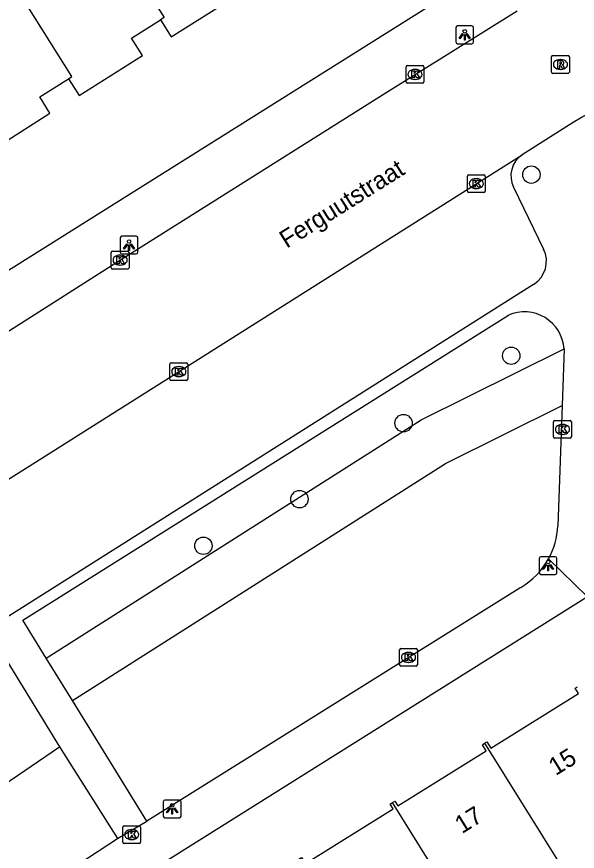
# Model space of a CAD drawing. Extents: x 160077 to 160945, y 386481 to 387498.
# Drawn here: x 160528.7 to 160560.27, y 386666.66 to 386713.63 of the extents above; entities that cross this region are included whole.
import ezdxf

# ---------------------------------------------------------------- set-up
doc = ezdxf.new("R2010")
doc.units = 0
for name, color, linetype in [('IMGEO_Boom', 7, 'Continuous'), ('IMGEO_Groenvoorziening', 7, 'Continuous'), ('IMGEO_Kolk', 7, 'Continuous'), ('IMGEO_Lichtpunt', 7, 'Continuous'), ('IMGEO_Openbare_ruimte_label', 7, 'Continuous'), ('IMGEO_Pand', 7, 'Continuous'), ('IMGEO_Pand_nummerreeks', 7, 'Continuous'), ('IMGEO_Rijbaan_lokaal_open', 7, 'Continuous'), ('IMGEO_Rioolput', 7, 'Continuous'), ('IMGEO_Voetpad_open', 7, 'Continuous')]:
    doc.layers.add(name, color=color, linetype=linetype)

msp = doc.modelspace()

# ---------------------------------------------------------------- linework, layer by layer
at = {"layer": 'IMGEO_Boom'}
for centre in [(160557.68, 386704.739), (160556.543, 386694.547), (160550.48, 386690.753), (160544.622, 386686.476), (160539.211, 386683.851)]:
    msp.add_circle(centre, 0.489, dxfattribs=at)
at = {"layer": 'IMGEO_Groenvoorziening'}
for points in [[(160530.361, 386677.523), (160551.473, 386690.934), (160559.522, 386694.929)], [(160531.832, 386675.141), (160552.845, 386688.489), (160559.409, 386691.747)], [(160525.953, 386669.033), (160531.114, 386672.544)]]:
    msp.add_lwpolyline(points, dxfattribs=at)
at = {"layer": 'IMGEO_Kolk'}
for p, q in [((160550.704, 386710.88), (160551.556, 386710.88)), ((160550.629, 386709.954), (160550.629, 386710.806)), ((160551.117, 386710.66), (160551.142, 386710.66)), ((160551.63, 386710.806), (160551.63, 386709.954)), ((160551.14, 386710.1), (160551.115, 386710.1)), ((160551.556, 386709.88), (160550.704, 386709.88)), ((160554.155, 386704.733), (160555.007, 386704.733)), ((160554.08, 386703.807), (160554.08, 386704.659)), ((160554.568, 386704.513), (160554.593, 386704.513)), ((160555.081, 386704.659), (160555.081, 386703.807)), ((160554.591, 386703.953), (160554.566, 386703.953)), ((160555.007, 386703.733), (160554.155, 386703.733)), ((160534.021, 386699.502), (160534.021, 386700.354)), ((160534.096, 386700.428), (160534.948, 386700.428)), ((160534.509, 386700.208), (160534.534, 386700.208)), ((160535.022, 386700.354), (160535.022, 386699.502)), ((160534.532, 386699.648), (160534.507, 386699.648)), ((160534.948, 386699.428), (160534.096, 386699.428)), ((160537.326, 386693.229), (160537.326, 386694.081)), ((160537.401, 386694.155), (160538.253, 386694.155)), ((160537.814, 386693.935), (160537.839, 386693.935)), ((160538.327, 386694.081), (160538.327, 386693.229)), ((160538.253, 386693.155), (160537.401, 386693.155)), ((160537.837, 386693.375), (160537.812, 386693.375)), ((160558.931, 386689.977), (160558.931, 386690.829)), ((160559.006, 386690.903), (160559.858, 386690.903)), ((160559.419, 386690.683), (160559.444, 386690.683)), ((160559.932, 386690.829), (160559.932, 386689.977)), ((160559.858, 386689.903), (160559.006, 386689.903)), ((160559.442, 386690.123), (160559.417, 386690.123)), ((160550.26, 386677.145), (160550.26, 386677.997)), ((160550.335, 386678.071), (160551.187, 386678.071)), ((160551.261, 386677.997), (160551.261, 386677.145)), ((160550.748, 386677.851), (160550.773, 386677.851)), ((160551.187, 386677.071), (160550.335, 386677.071)), ((160550.771, 386677.291), (160550.746, 386677.291)), ((160534.749, 386668.098), (160535.601, 386668.098)), ((160534.674, 386667.172), (160534.674, 386668.024)), ((160535.162, 386667.878), (160535.187, 386667.878)), ((160535.675, 386668.024), (160535.675, 386667.172)), ((160535.185, 386667.318), (160535.16, 386667.318)), ((160535.601, 386667.098), (160534.749, 386667.098))]:
    msp.add_line(p, q, dxfattribs=at)
for points in [[(160550.704, 386710.88), (160551.556, 386710.88)], [(160550.629, 386709.954), (160550.629, 386710.806)], [(160550.95, 386710.58), (160551.073, 386710.58), (160551.073, 386710.429), (160551.203, 386710.58), (160551.367, 386710.58), (160551.221, 386710.429), (160551.374, 386710.18), (160551.222, 386710.18), (160551.137, 386710.344), (160551.073, 386710.277), (160551.073, 386710.18), (160550.95, 386710.18), (160550.95, 386710.58)], [(160551.63, 386710.806), (160551.63, 386709.954)], [(160551.556, 386709.88), (160550.704, 386709.88)], [(160554.155, 386704.733), (160555.007, 386704.733)], [(160554.08, 386703.807), (160554.08, 386704.659)], [(160554.401, 386704.433), (160554.524, 386704.433), (160554.524, 386704.282), (160554.654, 386704.433), (160554.818, 386704.433), (160554.672, 386704.282), (160554.825, 386704.033), (160554.673, 386704.033), (160554.588, 386704.197), (160554.524, 386704.13), (160554.524, 386704.033), (160554.401, 386704.033), (160554.401, 386704.433)], [(160555.081, 386704.659), (160555.081, 386703.807)], [(160555.007, 386703.733), (160554.155, 386703.733)], [(160534.021, 386699.502), (160534.021, 386700.354)], [(160534.096, 386700.428), (160534.948, 386700.428)], [(160534.342, 386700.128), (160534.465, 386700.128), (160534.465, 386699.977), (160534.595, 386700.128), (160534.759, 386700.128), (160534.613, 386699.977), (160534.766, 386699.728), (160534.614, 386699.728), (160534.529, 386699.892), (160534.465, 386699.825), (160534.465, 386699.728), (160534.342, 386699.728), (160534.342, 386700.128)], [(160535.022, 386700.354), (160535.022, 386699.502)], [(160534.948, 386699.428), (160534.096, 386699.428)], [(160537.326, 386693.229), (160537.326, 386694.081)], [(160537.401, 386694.155), (160538.253, 386694.155)], [(160538.327, 386694.081), (160538.327, 386693.229)], [(160537.647, 386693.855), (160537.77, 386693.855), (160537.77, 386693.704), (160537.9, 386693.855), (160538.064, 386693.855), (160537.918, 386693.704), (160538.071, 386693.455), (160537.919, 386693.455), (160537.834, 386693.619), (160537.77, 386693.552), (160537.77, 386693.455), (160537.647, 386693.455), (160537.647, 386693.855)], [(160538.253, 386693.155), (160537.401, 386693.155)], [(160558.931, 386689.977), (160558.931, 386690.829)], [(160559.006, 386690.903), (160559.858, 386690.903)], [(160559.932, 386690.829), (160559.932, 386689.977)], [(160559.252, 386690.603), (160559.375, 386690.603), (160559.375, 386690.452), (160559.505, 386690.603), (160559.669, 386690.603), (160559.523, 386690.452), (160559.676, 386690.203), (160559.524, 386690.203), (160559.439, 386690.367), (160559.375, 386690.3), (160559.375, 386690.203), (160559.252, 386690.203), (160559.252, 386690.603)], [(160559.858, 386689.903), (160559.006, 386689.903)], [(160550.26, 386677.145), (160550.26, 386677.997)], [(160550.335, 386678.071), (160551.187, 386678.071)], [(160551.261, 386677.997), (160551.261, 386677.145)], [(160550.581, 386677.771), (160550.704, 386677.771), (160550.704, 386677.62), (160550.834, 386677.771), (160550.998, 386677.771), (160550.852, 386677.62), (160551.005, 386677.371), (160550.853, 386677.371), (160550.768, 386677.535), (160550.704, 386677.468), (160550.704, 386677.371), (160550.581, 386677.371), (160550.581, 386677.771)], [(160551.187, 386677.071), (160550.335, 386677.071)], [(160534.749, 386668.098), (160535.601, 386668.098)], [(160534.674, 386667.172), (160534.674, 386668.024)], [(160534.995, 386667.798), (160535.118, 386667.798), (160535.118, 386667.647), (160535.248, 386667.798), (160535.412, 386667.798), (160535.266, 386667.647), (160535.419, 386667.398), (160535.267, 386667.398), (160535.182, 386667.562), (160535.118, 386667.495), (160535.118, 386667.398), (160534.995, 386667.398), (160534.995, 386667.798)], [(160535.675, 386668.024), (160535.675, 386667.172)], [(160535.601, 386667.098), (160534.749, 386667.098)]]:
    msp.add_lwpolyline(points, dxfattribs=at)
for centre, start, end in [((160550.706, 386710.804), 91.552, 178.448), ((160550.706, 386710.804), 91.552, 178.448), ((160551.554, 386710.804), 1.552, 88.448), ((160551.554, 386710.804), 1.552, 88.448), ((160550.706, 386709.956), 181.552, 268.448), ((160550.706, 386709.956), 181.552, 268.448), ((160551.554, 386709.956), 271.552, 358.448), ((160551.554, 386709.956), 271.552, 358.448), ((160554.157, 386704.657), 91.552, 178.448), ((160554.157, 386704.657), 91.552, 178.448), ((160555.005, 386704.657), 1.552, 88.448), ((160555.005, 386704.657), 1.552, 88.448), ((160554.157, 386703.809), 181.552, 268.448), ((160554.157, 386703.809), 181.552, 268.448), ((160555.005, 386703.809), 271.552, 358.448), ((160555.005, 386703.809), 271.552, 358.448), ((160534.098, 386700.352), 91.552, 178.448), ((160534.098, 386700.352), 91.552, 178.448), ((160534.946, 386700.352), 1.552, 88.448), ((160534.946, 386700.352), 1.552, 88.448), ((160534.098, 386699.504), 181.552, 268.448), ((160534.098, 386699.504), 181.552, 268.448), ((160534.946, 386699.504), 271.552, 358.448), ((160534.946, 386699.504), 271.552, 358.448), ((160537.403, 386694.079), 91.552, 178.448), ((160537.403, 386694.079), 91.552, 178.448), ((160538.251, 386694.079), 1.552, 88.448), ((160538.251, 386694.079), 1.552, 88.448), ((160537.403, 386693.231), 181.552, 268.448), ((160537.403, 386693.231), 181.552, 268.448), ((160538.251, 386693.231), 271.552, 358.448), ((160538.251, 386693.231), 271.552, 358.448), ((160559.008, 386690.827), 91.552, 178.448), ((160559.008, 386690.827), 91.552, 178.448), ((160559.856, 386690.827), 1.552, 88.448), ((160559.856, 386690.827), 1.552, 88.448), ((160559.008, 386689.979), 181.552, 268.448), ((160559.008, 386689.979), 181.552, 268.448), ((160559.856, 386689.979), 271.552, 358.448), ((160559.856, 386689.979), 271.552, 358.448), ((160550.337, 386677.995), 91.552, 178.448), ((160550.337, 386677.995), 91.552, 178.448), ((160551.185, 386677.995), 1.552, 88.448), ((160551.185, 386677.995), 1.552, 88.448), ((160550.337, 386677.147), 181.552, 268.448), ((160550.337, 386677.147), 181.552, 268.448), ((160551.185, 386677.147), 271.552, 358.448), ((160551.185, 386677.147), 271.552, 358.448), ((160534.751, 386668.022), 91.552, 178.448), ((160534.751, 386668.022), 91.552, 178.448), ((160535.599, 386668.022), 1.552, 88.448), ((160535.599, 386668.022), 1.552, 88.448), ((160534.751, 386667.174), 181.552, 268.448), ((160534.751, 386667.174), 181.552, 268.448), ((160535.599, 386667.174), 271.552, 358.448), ((160535.599, 386667.174), 271.552, 358.448)]:
    msp.add_arc(centre, 0.0765, start, end, dxfattribs=at)
for centre, major_axis, ratio, start_param, end_param in [((160551.116, 386710.38), (-0.387, 0.002), 0.722429, 4.712389, 7.853982), ((160551.141, 386710.38), (-0.39, 0.002), 0.717154, 1.570796, 4.712389), ((160554.567, 386704.233), (-0.387, 0.002), 0.722429, 4.712389, 7.853982), ((160554.592, 386704.233), (-0.39, 0.002), 0.717154, 1.570796, 4.712389), ((160534.508, 386699.928), (-0.387, 0.002), 0.722429, 4.712389, 7.853982), ((160534.533, 386699.928), (-0.39, 0.002), 0.717154, 1.570796, 4.712389), ((160537.813, 386693.655), (-0.387, 0.002), 0.722429, 4.712389, 7.853982), ((160537.838, 386693.655), (-0.39, 0.002), 0.717154, 1.570796, 4.712389), ((160559.418, 386690.403), (-0.387, 0.002), 0.722429, 4.712389, 7.853982), ((160559.443, 386690.403), (-0.39, 0.002), 0.717154, 1.570796, 4.712389), ((160550.747, 386677.571), (-0.387, 0.002), 0.722429, 4.712389, 7.853982), ((160550.772, 386677.571), (-0.39, 0.002), 0.717154, 1.570796, 4.712389), ((160535.161, 386667.598), (-0.387, 0.002), 0.722429, 4.712389, 7.853982), ((160535.186, 386667.598), (-0.39, 0.002), 0.717154, 1.570796, 4.712389)]:
    msp.add_ellipse(centre, major_axis=major_axis, ratio=ratio, start_param=start_param, end_param=end_param, dxfattribs=at)
at = {"layer": 'IMGEO_Lichtpunt'}
for p, q in [((160553.43, 386713.011), (160553.43, 386712.204)), ((160553.43, 386713.011), (160553.43, 386712.204)), ((160554.332, 386713.106), (160553.524, 386713.106)), ((160554.332, 386713.106), (160553.524, 386713.106)), ((160554.426, 386712.204), (160554.426, 386713.011)), ((160554.426, 386712.204), (160554.426, 386713.011)), ((160553.524, 386712.11), (160554.332, 386712.11)), ((160553.524, 386712.11), (160554.332, 386712.11)), ((160534.525, 386701.179), (160534.525, 386700.372)), ((160534.525, 386701.179), (160534.525, 386700.372)), ((160535.427, 386701.274), (160534.619, 386701.274)), ((160535.427, 386701.274), (160534.619, 386701.274)), ((160535.521, 386700.372), (160535.521, 386701.179)), ((160535.521, 386700.372), (160535.521, 386701.179)), ((160534.619, 386700.278), (160535.427, 386700.278)), ((160534.619, 386700.278), (160535.427, 386700.278)), ((160558.124, 386683.143), (160558.124, 386682.336)), ((160558.124, 386683.143), (160558.124, 386682.336)), ((160559.026, 386683.238), (160558.218, 386683.238)), ((160559.026, 386683.238), (160558.218, 386683.238)), ((160559.12, 386682.336), (160559.12, 386683.143)), ((160559.12, 386682.336), (160559.12, 386683.143)), ((160558.218, 386682.242), (160559.026, 386682.242)), ((160558.218, 386682.242), (160559.026, 386682.242)), ((160537.856, 386669.543), (160537.048, 386669.543)), ((160537.856, 386669.543), (160537.048, 386669.543)), ((160536.954, 386669.448), (160536.954, 386668.641)), ((160536.954, 386669.448), (160536.954, 386668.641)), ((160537.95, 386668.641), (160537.95, 386669.448)), ((160537.95, 386668.641), (160537.95, 386669.448)), ((160537.048, 386668.547), (160537.856, 386668.547)), ((160537.048, 386668.547), (160537.856, 386668.547))]:
    msp.add_line(p, q, dxfattribs=at)
for points in [[(160553.804, 386712.675), (160553.843, 386712.647), (160553.655, 386712.385), (160553.617, 386712.412), (160553.804, 386712.675)], [(160553.906, 386712.627), (160553.953, 386712.627), (160553.953, 386712.305), (160553.906, 386712.305), (160553.906, 386712.627)], [(160554.016, 386712.647), (160554.054, 386712.674), (160554.241, 386712.412), (160554.202, 386712.384), (160554.016, 386712.647)], [(160534.899, 386700.843), (160534.938, 386700.815), (160534.75, 386700.553), (160534.712, 386700.58), (160534.899, 386700.843)], [(160535.001, 386700.795), (160535.048, 386700.795), (160535.048, 386700.473), (160535.001, 386700.473), (160535.001, 386700.795)], [(160535.111, 386700.815), (160535.149, 386700.842), (160535.336, 386700.58), (160535.297, 386700.552), (160535.111, 386700.815)], [(160558.498, 386682.807), (160558.537, 386682.779), (160558.349, 386682.517), (160558.311, 386682.544), (160558.498, 386682.807)], [(160558.6, 386682.759), (160558.647, 386682.759), (160558.647, 386682.437), (160558.6, 386682.437), (160558.6, 386682.759)], [(160558.71, 386682.779), (160558.748, 386682.806), (160558.935, 386682.544), (160558.896, 386682.516), (160558.71, 386682.779)], [(160537.328, 386669.112), (160537.367, 386669.084), (160537.179, 386668.822), (160537.141, 386668.849), (160537.328, 386669.112)], [(160537.43, 386669.064), (160537.477, 386669.064), (160537.477, 386668.742), (160537.43, 386668.742), (160537.43, 386669.064)], [(160537.54, 386669.084), (160537.578, 386669.111), (160537.765, 386668.849), (160537.726, 386668.821), (160537.54, 386669.084)]]:
    msp.add_lwpolyline(points, dxfattribs=at)
for centre in [(160553.929, 386712.809), (160535.024, 386700.977), (160558.623, 386682.941), (160537.453, 386669.246)]:
    msp.add_circle(centre, 0.0994, dxfattribs=at)
for centre, start, end in [((160553.524, 386713.011), 90, 180), ((160553.524, 386713.011), 90, 180), ((160554.332, 386713.011), 0, 90), ((160554.332, 386713.011), 0, 90), ((160553.524, 386712.204), 180, 270), ((160553.524, 386712.204), 180, 270), ((160554.332, 386712.204), 270, 0), ((160554.332, 386712.204), 270, 360), ((160534.619, 386701.179), 90, 180), ((160534.619, 386701.179), 90, 180), ((160535.427, 386701.179), 0, 90), ((160535.427, 386701.179), 0, 90), ((160534.619, 386700.372), 180, 270), ((160534.619, 386700.372), 180, 270), ((160535.427, 386700.372), 270, 0), ((160535.427, 386700.372), 270, 360), ((160558.218, 386683.143), 90, 180), ((160558.218, 386683.143), 90, 180), ((160559.026, 386683.143), 0, 90), ((160559.026, 386683.143), 0, 90), ((160558.218, 386682.336), 180, 270), ((160558.218, 386682.336), 180, 270), ((160559.026, 386682.336), 270, 0), ((160559.026, 386682.336), 270, 360), ((160537.048, 386669.448), 90, 180), ((160537.048, 386669.448), 90, 180), ((160537.856, 386669.448), 0, 90), ((160537.856, 386669.448), 0, 90), ((160537.048, 386668.641), 180, 270), ((160537.048, 386668.641), 180, 270), ((160537.856, 386668.641), 270, 0), ((160537.856, 386668.641), 270, 360)]:
    msp.add_arc(centre, 0.0946, start, end, dxfattribs=at)
at = {"layer": 'IMGEO_Pand'}
for points in [[(160532.856, 386720.131), (160536.995, 386713.581), (160536.794, 386713.454)], [(160531.618, 386710.138), (160531.81, 386710.26), (160527.653, 386716.841)], [(160536.794, 386713.454), (160537.397, 386712.5), (160540.986, 386714.77), (160540.385, 386715.72), (160542.031, 386716.761)], [(160531.618, 386710.138), (160532.216, 386709.193), (160535.778, 386711.446), (160535.161, 386712.421), (160536.794, 386713.454)], [(160526.376, 386706.905), (160526.989, 386705.936), (160530.57, 386708.2), (160529.993, 386709.111), (160531.618, 386710.138)], [(160555.048, 386672.738), (160555.175, 386672.817), (160555.393, 386672.467), (160560.332, 386675.545), (160560.149, 386675.839), (160560.275, 386675.918)], [(160549.86, 386669.398), (160549.999, 386669.485), (160550.167, 386669.216), (160555.136, 386672.312), (160554.92, 386672.658), (160555.048, 386672.738)], [(160555.048, 386672.738), (160559.397, 386665.759)], [(160544.585, 386666.219), (160544.739, 386666.315), (160544.955, 386665.968), (160549.888, 386669.042), (160549.72, 386669.311), (160549.86, 386669.398)], [(160554.161, 386662.495), (160549.86, 386669.398)]]:
    msp.add_lwpolyline(points, dxfattribs=at)
at = {"layer": 'IMGEO_Rijbaan_lokaal_open'}
for points in [[(160514.896, 386687.454), (160516.8, 386688.662), (160534.331, 386699.806), (160549.448, 386709.333), (160556.884, 386713.953)], [(160560.04, 386707.681), (160557.154, 386705.858)], [(160518.835, 386681.672), (160544.997, 386698.181), (160557.154, 386705.858)]]:
    msp.add_lwpolyline(points, dxfattribs=at)
msp.add_arc((160568.051, 386694.984), 15.013, 87.3722, 122.2478, dxfattribs=at)
at = {"layer": 'IMGEO_Rioolput'}
for p, q in [((160558.817, 386710.512), (160558.817, 386711.364)), ((160558.892, 386711.438), (160559.744, 386711.438)), ((160559.818, 386711.364), (160559.818, 386710.512)), ((160559.305, 386711.218), (160559.33, 386711.218)), ((160559.744, 386710.438), (160558.892, 386710.438)), ((160559.328, 386710.658), (160559.303, 386710.658))]:
    msp.add_line(p, q, dxfattribs=at)
for points in [[(160558.817, 386710.512), (160558.817, 386711.364)], [(160558.892, 386711.438), (160559.744, 386711.438)], [(160559.818, 386711.364), (160559.818, 386710.512)], [(160559.406, 386711.136), (160559.154, 386711.138), (160559.154, 386710.738)], [(160559.154, 386710.738), (160559.278, 386710.738), (160559.278, 386710.9), (160559.289, 386710.9)], [(160559.332, 386711.057), (160559.278, 386711.057), (160559.278, 386710.976)], [(160559.278, 386710.976), (160559.33, 386710.976)], [(160559.336, 386710.871), (160559.407, 386710.738), (160559.547, 386710.738), (160559.482, 386710.864)], [(160559.744, 386710.438), (160558.892, 386710.438)]]:
    msp.add_lwpolyline(points, dxfattribs=at)
for centre, radius, start, end in [((160558.894, 386711.362), 0.0765, 91.552, 178.448), ((160558.894, 386711.362), 0.0765, 91.552, 178.448), ((160559.742, 386711.362), 0.0765, 1.552, 88.448), ((160559.742, 386711.362), 0.0765, 1.552, 88.448), ((160559.288, 386710.847), 0.0533, 26.0293, 88.6989), ((160559.314, 386711.165), 0.19, 274.7715, 282.9687), ((160559.338, 386710.961), 0.0964, 77.0061, 93.1865), ((160559.352, 386711.018), 0.0378, 276.6634, 79.6772), ((160559.405, 386711.026), 0.109, 350.3612, 89.416), ((160559.403, 386711.026), 0.112, 277.5842, 350.9817), ((160559.387, 386710.811), 0.108, 29.5134, 73.7905), ((160558.894, 386710.514), 0.0765, 181.552, 268.448), ((160558.894, 386710.514), 0.0765, 181.552, 268.448), ((160559.742, 386710.514), 0.0765, 271.552, 358.448), ((160559.742, 386710.514), 0.0765, 271.552, 358.448)]:
    msp.add_arc(centre, radius, start, end, dxfattribs=at)
for centre, major_axis, ratio, start_param, end_param in [((160559.304, 386710.938), (-0.387, 0.002), 0.722429, 4.712389, 7.853982), ((160559.329, 386710.938), (-0.39, 0.002), 0.717154, 1.570796, 4.712389)]:
    msp.add_ellipse(centre, major_axis=major_axis, ratio=ratio, start_param=start_param, end_param=end_param, dxfattribs=at)
at = {"layer": 'IMGEO_Voetpad_open'}
for points in [[(160556.875, 386717.327), (160513.547, 386690.14)], [(160556.675, 386704.029), (160558.372, 386700.549)], [(160557.806, 386698.559), (160527.381, 386679.348)], [(160530.361, 386677.523), (160529.042, 386679.66), (160556.387, 386696.826)], [(160559.522, 386694.929), (160559.409, 386691.747)], [(160559.409, 386691.747), (160559.169, 386684.978)], [(160558.639, 386683.114), (160560.846, 386680.979)], [(160557.078, 386681.502), (160536.017, 386668.363)], [(160560.846, 386680.979), (160530.808, 386662.148)], [(160526.513, 386679.336), (160527.107, 386678.492), (160527.348, 386678.631), (160531.114, 386672.544)], [(160531.832, 386675.141), (160530.361, 386677.523)], [(160536.017, 386668.363), (160531.832, 386675.141)], [(160531.114, 386672.544), (160534.378, 386667.381)], [(160534.378, 386667.381), (160536.017, 386668.363)], [(160523.682, 386660.442), (160525.541, 386661.6), (160534.378, 386667.381)]]:
    msp.add_lwpolyline(points, dxfattribs=at)
for centre, radius, start, end in [((160557.972, 386704.667), 1.445, 124.4714, 206.1772), ((160556.976, 386699.87), 1.552, 302.3205, 25.9256), ((160557.292, 386694.782), 2.235, 3.7595, 113.884), ((160554.894, 386685.186), 4.28, 331.0427, 357.2127), ((160554.889, 386685.183), 4.283, 300.7338, 331.1079)]:
    msp.add_arc(centre, radius, start, end, dxfattribs=at)

# ---------------------------------------------------------------- texts
at = {"layer": 'IMGEO_Openbare_ruimte_label'}
msp.add_text('Ferguutstraat', height=1, rotation=32.2119, dxfattribs=at).set_placement((160543.901, 386700.568))
at = {"layer": 'IMGEO_Pand_nummerreeks'}
for s, p in [('15', (160559.049, 386670.89)), ('17', (160553.769, 386667.621))]:
    msp.add_text(s, height=1, rotation=31.7665, dxfattribs=at).set_placement(p)

doc.saveas('drawing.dxf')
